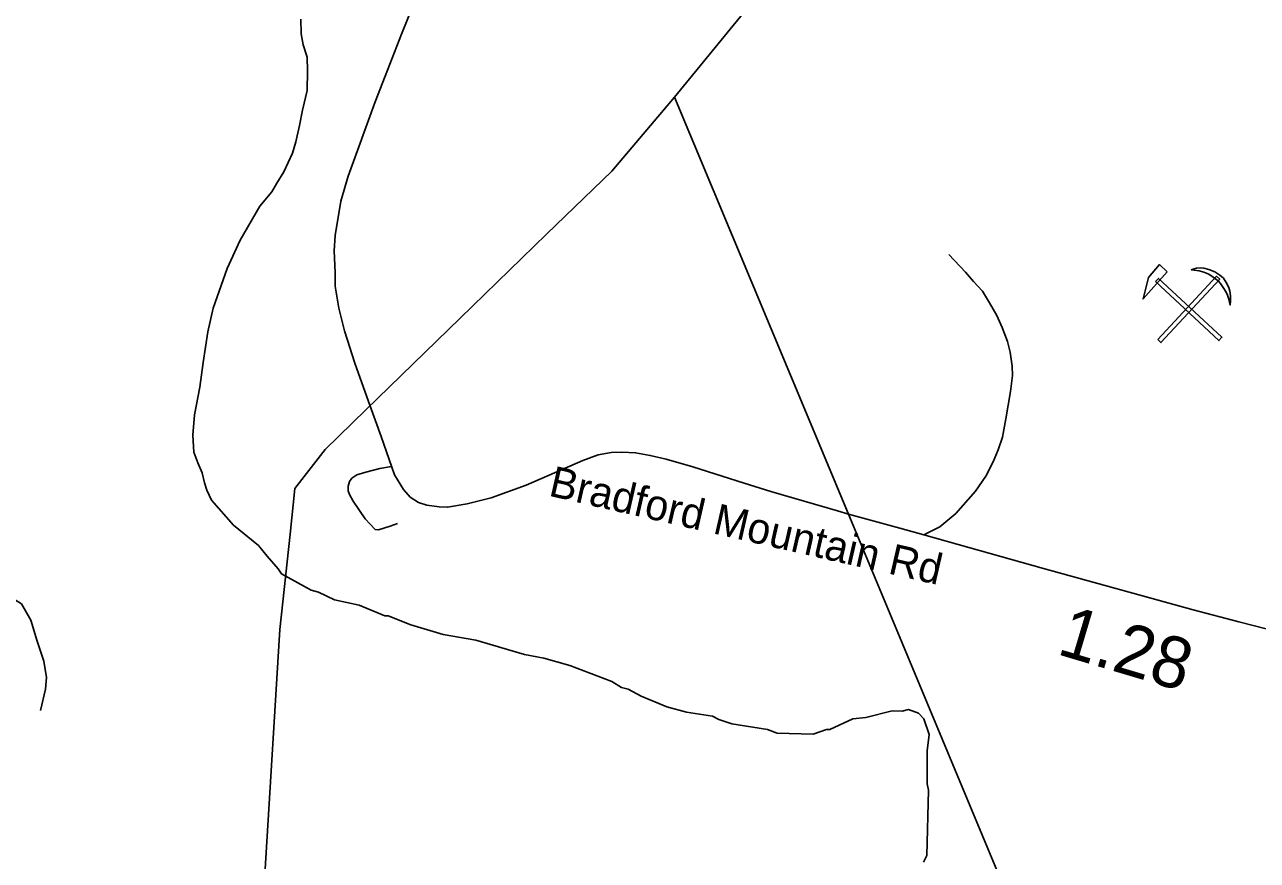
# Model space of a CAD drawing. Extents: x 1159738 to 1321356, y 736314 to 882035.
# Drawn here: x 1241125 to 1244144, y 782507 to 784552 of the extents above; entities that cross this region are included whole.
import ezdxf

# ---------------------------------------------------------------- set-up
doc = ezdxf.new("R2010")
doc.units = 0
for name, color, linetype in [('Exist Geographical Quarry CELL', 7, 'Continuous'), ('Exist Hydrographic Misc Water Feature', 7, 'Continuous'), ('Exist Road Non-System Type 51', 7, 'Continuous'), ('Exist Road Secondary Mileage Hundredths English Label', 7, 'Continuous'), ('Exist Road Secondary Type 51 Attributed', 7, 'Continuous'), ('Exist Road Secondary Type 51 Label', 7, 'Continuous'), ('Exist Utilities Electrical Transmission Line', 7, 'Continuous')]:
    doc.layers.add(name, color=color, linetype=linetype)

msp = doc.modelspace()

# ---------------------------------------------------------------- linework, layer by layer
at = {"layer": 'Exist Geographical Quarry CELL'}
for points in [[(1243923.8, 783946.8), (1243904.9, 783964.8), (1243878, 783933.4), (1243864.6, 783880.6)], [(1243982.5, 783952.1), (1243989.9, 783954.5), (1243995.7, 783956), (1244005.3, 783956.9), (1244013.4, 783956.1), (1244025.8, 783952.9), (1244040.2, 783947.2), (1244052.2, 783939.1), (1244061.3, 783931.2), (1244068.1, 783921.3), (1244074.5, 783909), (1244077.2, 783899.7), (1244079, 783888.5), (1244078.9, 783876.2), (1244077.7, 783865.5), (1244074.2, 783880.3), (1244071.2, 783889.9), (1244068, 783897), (1244060.8, 783908.5), (1244053.8, 783918.4), (1244048.5, 783924.8), (1244036.1, 783934), (1244025.7, 783941.1), (1244013.7, 783946.3), (1244001.9, 783949.6), (1243990, 783951.3)], [(1243895.2, 783923), (1243902.5, 783930.9), (1244057.5, 783786.9), (1244050.2, 783779)], [(1243900.4, 783781.1), (1243908.3, 783773.8), (1244052.3, 783928.8), (1244044.4, 783936.1)]]:
    msp.add_lwpolyline(points, close=True, dxfattribs=at)
at = {"layer": 'Exist Hydrographic Misc Water Feature'}
for points in [[(1241746.2, 783220.2), (1241718.9, 783250.9), (1241697.5, 783277.5), (1241636.4, 783327.1), (1241600.9, 783368), (1241583.1, 783388.4), (1241571.4, 783412.7), (1241565.5, 783430.9), (1241559.6, 783455), (1241549.6, 783479.3), (1241539.5, 783505.5), (1241537.4, 783547.5), (1241541.5, 783597.4), (1241553.8, 783665.1), (1241562.3, 783724.8), (1241573.6, 783800.6), (1241587, 783858.2), (1241621.5, 783955.4), (1241653.2, 784024.6), (1241701.5, 784107.5), (1241730.4, 784142.7), (1241743, 784164.4), (1241759.6, 784192), (1241780.9, 784237.5), (1241789.7, 784265.3), (1241798.6, 784305.1), (1241805.7, 784343), (1241816.8, 784390.7), (1241818, 784438.7), (1241817, 784472.7), (1241807.7, 784503), (1241802.4, 784529.2), (1241801.4, 784565.2)], [(1241746.2, 783220.2), (1241753.9, 783207.8), (1241826.9, 783167.7), (1241844.8, 783163.3), (1241884.3, 783144.5), (1241944.1, 783130.9), (1242007.4, 783105), (1242015.4, 783104.9), (1242070.9, 783083.2), (1242150.4, 783059.5), (1242230, 783045.6), (1242349.2, 783010.3), (1242397, 783001.2), (1242460.5, 782983.5), (1242563.6, 782944.5), (1242587.3, 782930.1), (1242603.2, 782925.7), (1242634.8, 782908.6), (1242698.2, 782882.8), (1242745.8, 782869.5), (1242809.6, 782860), (1242825.3, 782851.5), (1242857.2, 782841), (1242944.8, 782826.9), (1242968.6, 782818.2), (1243056.7, 782815.7), (1243089, 782827.3), (1243097, 782827.1), (1243153.6, 782853.1), (1243185.7, 782856.6), (1243250.3, 782872.5), (1243274.3, 782872), (1243290.3, 782875.8), (1243314.1, 782867.1), (1243327.8, 782852.9), (1243340.8, 782814.9), (1243335.8, 782774.7), (1243335.7, 782694.3), (1243339.3, 782678.7), (1243335.2, 782518.7), (1243326.7, 782502.5)]]:
    msp.add_lwpolyline(points, dxfattribs=at)
at = {"layer": 'Exist Road Non-System Type 51'}
for points in [[(1243327.2, 783303.5), (1243366.7, 783323.3), (1243405.6, 783355.6), (1243454, 783410.1), (1243479.2, 783446.6), (1243497.7, 783481.9), (1243509.6, 783511.6), (1243519.8, 783542.2), (1243528.1, 783587.1), (1243540.1, 783654.1), (1243544.8, 783693.4), (1243544.2, 783716.1), (1243538.8, 783750.3), (1243532.3, 783776.6), (1243519.7, 783810.7), (1243506.6, 783839.8), (1243488.6, 783871), (1243471.3, 783899.7), (1243449.1, 783923.6), (1243429.4, 783946.4), (1243388.8, 783989.3)], [(1242024, 783470.7), (1241995.3, 783466.1), (1241960.9, 783457), (1241939, 783450.6), (1241926.5, 783442.3), (1241920.5, 783433.6), (1241917.4, 783422.2), (1241917.4, 783411.3), (1241920.5, 783402.2), (1241929.5, 783385.9), (1241959.4, 783342.8), (1241983.5, 783316.5), (1241991.5, 783315.8), (1242020.6, 783324.5), (1242038.7, 783330.9)], [(1241163.6, 782873.7), (1241175.9, 782925.8), (1241178.9, 782954.5), (1241171.8, 782994.3), (1241155.4, 783042.9), (1241140.6, 783094.8), (1241117.1, 783134.7), (1241082.9, 783155.7), (1241057.9, 783169), (1241038.4, 783183.8), (1241029.2, 783209.9), (1241026.4, 783235.4)]]:
    msp.add_lwpolyline(points, dxfattribs=at)
at = {"layer": 'Exist Road Secondary Type 51 Attributed'}
msp.add_lwpolyline([(1244198, 783065.1), (1244099, 783090.3), (1243986.8, 783119.8), (1243620.3, 783221.4), (1243437.7, 783272.8), (1243327.2, 783303.5), (1243268.5, 783319.9), (1243143, 783354), (1243116, 783362), (1242952.6, 783409.3), (1242887.2, 783430.2), (1242761.8, 783469.8), (1242696.1, 783488.6), (1242657.6, 783497.7), (1242621.3, 783504.2), (1242588.1, 783506), (1242561.7, 783504.5), (1242529.6, 783498.8), (1242492.6, 783485.3), (1242353.2, 783425.3), (1242267.9, 783394.3), (1242208.6, 783379.1), (1242160.9, 783370.9), (1242140.6, 783371.6), (1242110.4, 783375.7), (1242090, 783382.9), (1242069.2, 783395.7), (1242053.3, 783414.6), (1242031.1, 783450.5), (1241998.2, 783543.9), (1241967.7, 783630.1), (1241933.7, 783723.3), (1241908.4, 783802.6), (1241894.5, 783858), (1241885.4, 783911.7), (1241885.4, 783945.8), (1241883.5, 783998.6), (1241885.4, 784036), (1241899.4, 784120.2), (1241917.3, 784180.8), (1241984, 784363), (1242008.1, 784425.7), (1242048.2, 784528.8), (1242080.9, 784609.6)], dxfattribs=at)
at = {"layer": 'Exist Utilities Electrical Transmission Line'}
msp.add_line((1243163.2, 783305.4), (1243143, 783354), dxfattribs=at)
for points in [[(1242717, 784374.8), (1243528.2, 785365.7), (1244020.9, 786094.7), (1244312.7, 786590.9), (1244719, 787201.2), (1244820.7, 787338), (1244984.4, 787582.5), (1245018.7, 787664.6), (1244904.7, 788099.4), (1244747.2, 788498.4), (1244651.1, 788706.2), (1244466.3, 789164.7), (1244310.1, 789091), (1244248.4, 788923.7), (1244275.7, 788783.6)], [(1241960.6, 783609.1), (1242192.1, 783833.6), (1242403.7, 784038.9), (1242563.3, 784193.7), (1242717, 784374.8), (1243143, 783354)], [(1241775.3, 783305.4), (1241787.1, 783417), (1241860.8, 783512.2), (1241960.6, 783609.1)], [(1241596.4, 781717.3), (1241661.4, 781795.1), (1241679.8, 781926), (1241750.3, 783071.7), (1241775.3, 783305.4)], [(1243921.8, 781412.5), (1243551.5, 782375), (1243163.2, 783305.4)]]:
    msp.add_lwpolyline(points, dxfattribs=at)

# ---------------------------------------------------------------- texts
at = {"layer": 'Exist Road Secondary Mileage Hundredths English Label'}
msp.add_text('1.28', height=125, rotation=343.3946, dxfattribs=at).set_placement((1243650.3, 783012.4))
at = {"layer": 'Exist Road Secondary Type 51 Label'}
msp.add_text('Bradford Mountain Rd', height=75, rotation=347.1056, dxfattribs=at).set_placement((1242406, 783399.6))

doc.saveas('drawing.dxf')
